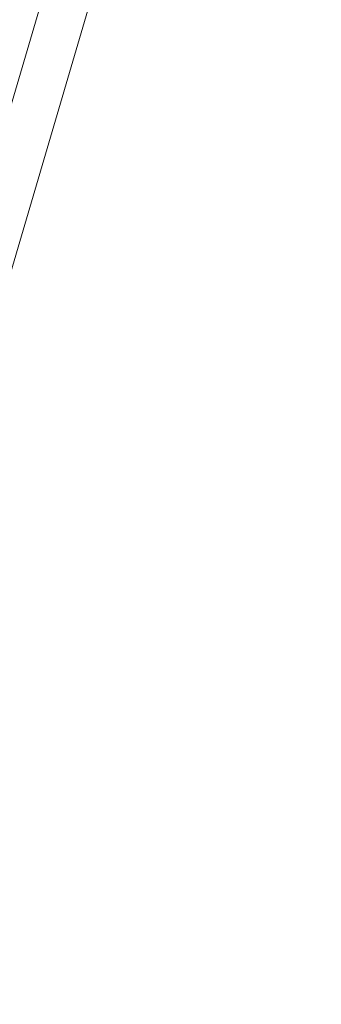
# Model space of a CAD drawing. Extents: x 98477 to 100410, y 398052 to 398969.
# Tile 368 of 374: x 98735 to 98745, y 398645 to 398677. Entities that reach past the tile are written whole.
import ezdxf

# ---------------------------------------------------------------- set-up
doc = ezdxf.new("R2010")
doc.units = 0
doc.layers.add('N-GW-hoogtelijn laagte NAP +6.50', color=110, linetype='AL-HOOGTELIJN +6.50', lineweight=18)
doc.layers.add('N-GW-hoogtelijn laagte NAP +7.00', color=100, linetype='AL-HOOGTELIJN +7.00', lineweight=18)
doc.styles.get("Standard").update_dxf_attribs({"font": 'txt.shx'})
doc.linetypes.add('AL-HOOGTELIJN +6.50', pattern='A,7.5,-1.5,["+6.50",Standard,S=0.9,R=0,X=-0.3,Y=-0.45],-4.5,22.5', length=36)
doc.linetypes.add('AL-HOOGTELIJN +7.00', pattern='A,7.5,-1.5,["+7.00",Standard,S=0.9,R=0,X=-0.3,Y=-0.45],-4.5,22.5', length=36)

msp = doc.modelspace()

# ---------------------------------------------------------------- linework, layer by layer
at = {"layer": 'N-GW-hoogtelijn laagte NAP +6.50', "flags": 128}
msp.add_lwpolyline([(98740.718, 398703.331, -1), (98743.116, 398702.625), (98740.493, 398693.712), (98726.994, 398647.847, -1), (98724.596, 398648.553), (98740.436, 398702.372)], format="xyb", close=True, dxfattribs=at)
at = {"layer": 'N-GW-hoogtelijn laagte NAP +7.00', "flags": 128}
msp.add_lwpolyline([(98725.498, 398645.421), (98724.539, 398645.703, -0.414214), (98723.016, 398648.497), (98739.279, 398703.755, -1), (98744.555, 398702.202), (98728.292, 398646.944, -0.414214)], format="xyb", close=True, dxfattribs=at)

doc.saveas('drawing.dxf')
